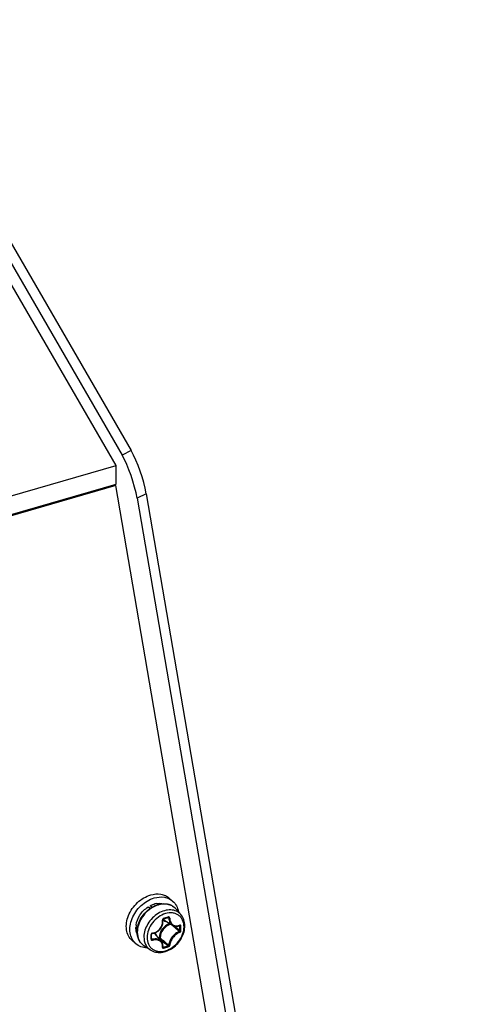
# Model space of a CAD drawing. Header units: millimetres. Extents: x 0 to 420, y 0 to 297.
# Tile 499 of 502: x 397.52 to 403.77, y 220.76 to 234.73. Entities that reach past the tile are written whole.
import ezdxf

# ---------------------------------------------------------------- set-up
doc = ezdxf.new("R2010")
doc.units = ezdxf.units.MM
doc.header["$LTSCALE"] = 23.1
doc.layers.get('0').update_dxf_attribs({"linetype": 'CONTINUOUS'})

msp = doc.modelspace()

# ---------------------------------------------------------------- linework, layer by layer
at = {"color": 7, "linetype": 'CONTINUOUS'}
for p, q in [((395.566, 234.725), (399.107, 228.611)), ((395.64, 234.312), (398.977, 228.549)), ((398.896, 228.401), (395.719, 233.866)), ((399.107, 228.611), (398.977, 228.549)), ((394.522, 227.138), (398.896, 228.401)), ((398.896, 228.136), (398.896, 228.401)), ((394.263, 226.798), (398.896, 228.136)), ((398.887, 228.115), (398.871, 228.128)), ((398.887, 228.115), (394.426, 226.827)), ((403.307, 202.371), (398.887, 228.115)), ((399.321, 228), (399.191, 227.937)), ((399.321, 228), (403.767, 202.104)), ((399.191, 227.937), (403.637, 202.045)), ((399.696, 222.221), (399.646, 222.264)), ((399.346, 222.137), (399.385, 222.121)), ((399.373, 222.113), (399.346, 222.137)), ((399.404, 222.133), (399.378, 222.155)), ((399.575, 221.971), (399.588, 221.975)), ((399.588, 221.975), (399.6, 221.978)), ((399.6, 221.978), (399.612, 221.982)), ((399.612, 221.982), (399.624, 221.985)), ((399.624, 221.985), (399.633, 221.988)), ((399.629, 221.987), (399.641, 221.981)), ((399.633, 221.988), (399.633, 221.988)), ((399.633, 221.988), (399.633, 221.988)), ((399.633, 221.988), (399.634, 221.988)), ((399.634, 221.988), (399.635, 221.988)), ((399.635, 221.988), (399.636, 221.988)), ((399.636, 221.988), (399.636, 221.988)), ((399.814, 222.03), (399.742, 222.111)), ((399.523, 221.828), (399.532, 221.841)), ((399.532, 221.841), (399.54, 221.855)), ((399.54, 221.855), (399.547, 221.869)), ((399.547, 221.869), (399.552, 221.883)), ((399.552, 221.883), (399.556, 221.898)), ((399.556, 221.898), (399.558, 221.913)), ((399.558, 221.961), (399.559, 221.962)), ((399.558, 221.959), (399.558, 221.961)), ((399.558, 221.958), (399.558, 221.959)), ((399.558, 221.956), (399.558, 221.958)), ((399.559, 221.943), (399.558, 221.956)), ((399.558, 221.913), (399.559, 221.928)), ((399.559, 221.962), (399.56, 221.964)), ((399.559, 221.928), (399.559, 221.943)), ((399.56, 221.964), (399.561, 221.965)), ((399.561, 221.965), (399.562, 221.966)), ((399.562, 221.966), (399.563, 221.967)), ((399.563, 221.967), (399.564, 221.968)), ((399.564, 221.968), (399.566, 221.969)), ((399.566, 221.969), (399.575, 221.971)), ((399.566, 221.969), (399.566, 221.969)), ((399.694, 221.875), (399.569, 221.952)), ((399.687, 221.879), (399.693, 221.874)), ((399.694, 221.875), (399.7, 221.871)), ((399.7, 221.871), (399.71, 221.867)), ((399.71, 221.867), (399.72, 221.864)), ((399.72, 221.864), (399.731, 221.862)), ((399.729, 221.862), (399.743, 221.85)), ((399.731, 221.862), (399.741, 221.861)), ((399.741, 221.861), (399.752, 221.861)), ((399.752, 221.861), (399.764, 221.863)), ((399.764, 221.863), (399.775, 221.866)), ((399.775, 221.866), (399.786, 221.87)), ((399.786, 221.87), (399.795, 221.873)), ((399.792, 221.872), (399.799, 221.869)), ((399.795, 221.873), (399.796, 221.874)), ((399.796, 221.874), (399.796, 221.874)), ((399.796, 221.874), (399.796, 221.874)), ((399.397, 221.753), (399.398, 221.755)), ((399.397, 221.752), (399.397, 221.753)), ((399.397, 221.751), (399.397, 221.752)), ((399.397, 221.74), (399.397, 221.751)), ((399.397, 221.727), (399.397, 221.74)), ((399.397, 221.713), (399.397, 221.727)), ((399.397, 221.7), (399.397, 221.713)), ((399.397, 221.684), (399.397, 221.7)), ((399.398, 221.755), (399.399, 221.757)), ((399.399, 221.757), (399.4, 221.758)), ((399.4, 221.758), (399.402, 221.759)), ((399.402, 221.759), (399.403, 221.76)), ((399.403, 221.76), (399.405, 221.761)), ((399.405, 221.761), (399.407, 221.762)), ((399.407, 221.762), (399.408, 221.762)), ((399.408, 221.762), (399.42, 221.764)), ((399.42, 221.764), (399.435, 221.767)), ((399.435, 221.767), (399.449, 221.773)), ((399.539, 221.647), (399.444, 221.76)), ((399.449, 221.773), (399.464, 221.779)), ((399.464, 221.779), (399.477, 221.787)), ((399.477, 221.787), (399.49, 221.796)), ((399.49, 221.796), (399.502, 221.805)), ((399.504, 221.701), (399.496, 221.699)), ((399.502, 221.805), (399.513, 221.816)), ((399.513, 221.816), (399.523, 221.828)), ((399.173, 221.616), (399.123, 221.659)), ((399.379, 221.527), (399.288, 221.587)), ((399.397, 221.691), (399.406, 221.679)), ((399.397, 221.684), (399.397, 221.684)), ((399.397, 221.683), (399.397, 221.684)), ((399.397, 221.682), (399.397, 221.683)), ((399.397, 221.682), (399.397, 221.682)), ((399.508, 221.688), (399.505, 221.687)), ((399.544, 221.64), (399.539, 221.647)), ((399.55, 221.631), (399.544, 221.64)), ((399.554, 221.621), (399.55, 221.631)), ((399.557, 221.611), (399.554, 221.621)), ((399.559, 221.6), (399.557, 221.611)), ((399.558, 221.568), (399.559, 221.577)), ((399.558, 221.568), (399.558, 221.568)), ((399.558, 221.567), (399.558, 221.568)), ((399.56, 221.589), (399.559, 221.6)), ((399.559, 221.577), (399.56, 221.589)), ((399.559, 221.574), (399.564, 221.566))]:
    msp.add_line(p, q, dxfattribs=at)
for centre, radius, start, end in [((399.512, 221.913), 0.276, 99.1324, 105.2675), ((399.595, 221.981), 0.196, 50.211, 52.557), ((399.595, 221.981), 0.196, 47.2273, 50.2104), ((399.594, 221.98), 0.197, 41.5302, 47.2187), ((399.02, 223.999), 2.096, 285.1573, 287.0544), ((399.451, 221.843), 0.276, 172.9431, 179.0207), ((399.623, 222.04), 0.104, 231.028, 232.4183), ((399.624, 222.041), 0.105, 232.4272, 238.2028), ((390.591, 211.134), 14.078, 49.4838, 49.7174), ((391.642, 212.363), 12.46, 49.156, 49.4876), ((391.133, 211.654), 13.345, 49.5063, 49.8209), ((399.74, 221.994), 0.128, 294.5694, 296.3793), ((398.254, 221.835), 1.545, 0.0047, 1.24), ((398.323, 221.835), 1.476, 358.7317, 0.0048), ((398.256, 221.835), 1.558, 0.0043, 1.2397), ((398.325, 221.835), 1.489, 358.7319, 0.0051), ((397.133, 221.712), 2.257, 0.0037, 0.857), ((397.245, 221.712), 2.145, 359.1208, 0.0036), ((399.413, 221.745), 0.0224, 97.075, 105.672), ((399.364, 221.693), 0.105, 40.0114, 46.1574), ((408.107, 231.897), 13.334, 229.8909, 230.2448), ((399.394, 221.684), 0.00278, 350.9893, 359.0937), ((408.624, 232.41), 14.073, 229.6263, 229.9463), ((399.56, 221.57), 0.00339, 216.4082, 219.6472), ((399.182, 223.015), 1.498, 284.7858, 287.4177), ((407.216, 230.735), 11.885, 229.9448, 230.3357), ((399.181, 223.018), 1.516, 284.7881, 287.4102), ((406.837, 230.37), 11.348, 230.2437, 230.6438)]:
    msp.add_arc(centre, radius, start, end, dxfattribs=at)
for centre in [(399.016, 228.19), (399.146, 228.253)]:
    msp.add_ellipse(centre, major_axis=(-0.159, 0.478), ratio=0.21104, start_param=-2.196319, end_param=-0.796473, dxfattribs=at)
for points, knots in [([(399.123, 221.659), (399.101, 221.678), (399.064, 221.726), (399.036, 221.815), (399.038, 221.915), (399.066, 222.018), (399.12, 222.116), (399.217, 222.228), (399.315, 222.288), (399.385, 222.308)], [0, 0, 0, 0, 0.104396, 0.214712, 0.334327, 0.463303, 0.598992, 0.737102, 1, 1, 1, 1]), ([(399.173, 221.616), (399.151, 221.635), (399.114, 221.683), (399.086, 221.772), (399.088, 221.872), (399.116, 221.975), (399.17, 222.073), (399.267, 222.185), (399.365, 222.245), (399.435, 222.265)], [0, 0, 0, 0, 0.104396, 0.214712, 0.334327, 0.463303, 0.598992, 0.737102, 1, 1, 1, 1]), ([(399.385, 222.308), (399.431, 222.321), (399.504, 222.329), (399.593, 222.302), (399.63, 222.278), (399.646, 222.264)], [0, 0, 0, 0, 0.524089, 0.765965, 1, 1, 1, 1]), ([(399.435, 222.265), (399.481, 222.278), (399.554, 222.285), (399.643, 222.259), (399.68, 222.235), (399.696, 222.221)], [0, 0, 0, 0, 0.524089, 0.765965, 1, 1, 1, 1]), ([(399.177, 221.877), (399.183, 221.928), (399.224, 222.03), (399.3, 222.107), (399.346, 222.137)], [0, 0, 0, 0, 0.489346, 1, 1, 1, 1]), ([(399.19, 221.784), (399.19, 221.853), (399.226, 221.959), (399.314, 222.069), (399.373, 222.115), (399.404, 222.133)], [0, 0, 0, 0, 0.484994, 0.744206, 1, 1, 1, 1]), ([(399.408, 222.129), (399.377, 222.111), (399.318, 222.065), (399.23, 221.954), (399.194, 221.847), (399.194, 221.779)], [0, 0, 0, 0, 0.256449, 0.516507, 1, 1, 1, 1]), ([(399.378, 222.155), (399.383, 222.158), (399.402, 222.168), (399.423, 222.175), (399.439, 222.179)], [0, 0, 0, 0, 0.255242, 1, 1, 1, 1]), ([(399.404, 222.133), (399.412, 222.138), (399.445, 222.156), (399.481, 222.169), (399.509, 222.175)], [0, 0, 0, 0, 0.257132, 1, 1, 1, 1]), ([(399.515, 222.172), (399.506, 222.17), (399.469, 222.16), (399.433, 222.144), (399.408, 222.129)], [0, 0, 0, 0, 0.242244, 1, 1, 1, 1]), ([(399.468, 222.186), (399.476, 222.187), (399.507, 222.19), (399.538, 222.188), (399.561, 222.182)], [0, 0, 0, 0, 0.260904, 1, 1, 1, 1]), ([(399.509, 222.175), (399.531, 222.18), (399.575, 222.185), (399.639, 222.177), (399.697, 222.152), (399.728, 222.126), (399.742, 222.111)], [0, 0, 0, 0, 0.266294, 0.518775, 0.761309, 1, 1, 1, 1]), ([(399.714, 222.136), (399.701, 222.146), (399.672, 222.163), (399.605, 222.183), (399.55, 222.18), (399.515, 222.172)], [0, 0, 0, 0, 0.235668, 0.47873, 1, 1, 1, 1]), ([(399.696, 222.221), (399.718, 222.202), (399.754, 222.156), (399.772, 222.1), (399.777, 222.071)], [0, 0, 0, 0, 0.486811, 1, 1, 1, 1]), ([(399.814, 222.03), (399.796, 222.049), (399.751, 222.082), (399.667, 222.101), (399.576, 222.088), (399.486, 222.048), (399.405, 221.983), (399.322, 221.877), (399.288, 221.776), (399.288, 221.711)], [0, 0, 0, 0, 0.104646, 0.214456, 0.334319, 0.464647, 0.602133, 0.741336, 1, 1, 1, 1]), ([(399.858, 221.856), (399.858, 221.888), (399.849, 221.937), (399.816, 221.99), (399.782, 222.021), (399.741, 222.043), (399.678, 222.058), (399.589, 222.048), (399.489, 221.997), (399.405, 221.916), (399.347, 221.815), (399.332, 221.74), (399.332, 221.703)], [0, 0, 0, 0, 0.116061, 0.170531, 0.224017, 0.278077, 0.33415, 0.455161, 0.589255, 0.730676, 0.870373, 1, 1, 1, 1]), ([(399.568, 221.976), (399.563, 221.975), (399.554, 221.967), (399.552, 221.956), (399.552, 221.951)], [0, 0, 0, 0, 0.497502, 1, 1, 1, 1]), ([(399.568, 221.976), (399.568, 221.974), (399.569, 221.972), (399.567, 221.969), (399.566, 221.969)], [0, 0, 0, 0, 0.627461, 1, 1, 1, 1]), ([(399.635, 221.995), (399.635, 221.994), (399.635, 221.992), (399.635, 221.989), (399.633, 221.988)], [0, 0, 0, 0, 0.317821, 1, 1, 1, 1]), ([(399.654, 221.98), (399.654, 221.985), (399.651, 221.993), (399.642, 221.996), (399.637, 221.996), (399.635, 221.995)], [0, 0, 0, 0, 0.506274, 0.74763, 1, 1, 1, 1]), ([(399.641, 221.981), (399.641, 221.981), (399.64, 221.984), (399.638, 221.987), (399.636, 221.988)], [0, 0, 0, 0, 0.26474, 1, 1, 1, 1]), ([(399.641, 221.981), (399.642, 221.959), (399.649, 221.927), (399.671, 221.892), (399.686, 221.88), (399.694, 221.875)], [0, 0, 0, 0, 0.53086, 0.77212, 1, 1, 1, 1]), ([(399.654, 221.98), (399.652, 221.98), (399.647, 221.979), (399.643, 221.98), (399.641, 221.981)], [0, 0, 0, 0, 0.535787, 1, 1, 1, 1]), ([(399.654, 221.98), (399.655, 221.961), (399.663, 221.925), (399.69, 221.887), (399.72, 221.871), (399.752, 221.865), (399.778, 221.87), (399.793, 221.877)], [0, 0, 0, 0, 0.278831, 0.524545, 0.640418, 0.756075, 1, 1, 1, 1]), ([(399.87, 221.87), (399.87, 221.899), (399.861, 221.957), (399.832, 222.009), (399.814, 222.03)], [0, 0, 0, 0, 0.512172, 1, 1, 1, 1]), ([(399.192, 221.756), (399.189, 221.763), (399.178, 221.793), (399.174, 221.824), (399.175, 221.848)], [0, 0, 0, 0, 0.24096, 1, 1, 1, 1]), ([(399.332, 221.703), (399.332, 221.671), (399.341, 221.622), (399.374, 221.569), (399.408, 221.538), (399.449, 221.516), (399.512, 221.501), (399.601, 221.511), (399.701, 221.562), (399.785, 221.643), (399.843, 221.744), (399.858, 221.819), (399.858, 221.856)], [0, 0, 0, 0, 0.116061, 0.170531, 0.224017, 0.278077, 0.33415, 0.455161, 0.589255, 0.730676, 0.870373, 1, 1, 1, 1]), ([(399.379, 221.527), (399.401, 221.513), (399.451, 221.492), (399.535, 221.489), (399.62, 221.511), (399.7, 221.555), (399.771, 221.618), (399.842, 221.718), (399.87, 221.81), (399.87, 221.87)], [0, 0, 0, 0, 0.11099, 0.226939, 0.3499, 0.479569, 0.613404, 0.747536, 1, 1, 1, 1]), ([(399.41, 221.767), (399.431, 221.77), (399.473, 221.784), (399.523, 221.828), (399.553, 221.887), (399.556, 221.93), (399.552, 221.951)], [0, 0, 0, 0, 0.248621, 0.503909, 0.756865, 1, 1, 1, 1]), ([(399.65, 221.902), (399.61, 221.885), (399.54, 221.828), (399.505, 221.743), (399.504, 221.701)], [0, 0, 0, 0, 0.508297, 1, 1, 1, 1]), ([(399.664, 221.893), (399.624, 221.879), (399.553, 221.824), (399.519, 221.741), (399.517, 221.699)], [0, 0, 0, 0, 0.506537, 1, 1, 1, 1]), ([(399.552, 221.951), (399.554, 221.951), (399.556, 221.952), (399.558, 221.954), (399.558, 221.955)], [0, 0, 0, 0, 0.636699, 1, 1, 1, 1]), ([(399.558, 221.948), (399.562, 221.946), (399.575, 221.939), (399.59, 221.934), (399.601, 221.932)], [0, 0, 0, 0, 0.245657, 1, 1, 1, 1]), ([(399.797, 221.879), (399.797, 221.878), (399.797, 221.876), (399.796, 221.874), (399.795, 221.873)], [0, 0, 0, 0, 0.311988, 1, 1, 1, 1]), ([(399.799, 221.869), (399.799, 221.869), (399.799, 221.871), (399.798, 221.873), (399.796, 221.874)], [0, 0, 0, 0, 0.299348, 1, 1, 1, 1]), ([(399.813, 221.868), (399.813, 221.872), (399.811, 221.879), (399.803, 221.881), (399.799, 221.88), (399.797, 221.879)], [0, 0, 0, 0, 0.501065, 0.7339, 1, 1, 1, 1]), ([(399.813, 221.868), (399.811, 221.867), (399.806, 221.867), (399.801, 221.867), (399.799, 221.869)], [0, 0, 0, 0, 0.519253, 1, 1, 1, 1]), ([(399.288, 221.587), (399.273, 221.597), (399.245, 221.622), (399.202, 221.686), (399.19, 221.745), (399.19, 221.784)], [0, 0, 0, 0, 0.241408, 0.48582, 1, 1, 1, 1]), ([(399.194, 221.779), (399.194, 221.74), (399.205, 221.683), (399.246, 221.62), (399.273, 221.597), (399.288, 221.587)], [0, 0, 0, 0, 0.517981, 0.760912, 1, 1, 1, 1]), ([(399.288, 221.711), (399.288, 221.675), (399.299, 221.619), (399.338, 221.56), (399.365, 221.537), (399.379, 221.527)], [0, 0, 0, 0, 0.517891, 0.760854, 1, 1, 1, 1]), ([(399.407, 221.767), (399.402, 221.765), (399.394, 221.76), (399.39, 221.75), (399.39, 221.746)], [0, 0, 0, 0, 0.515379, 1, 1, 1, 1]), ([(399.39, 221.746), (399.391, 221.746), (399.393, 221.747), (399.397, 221.749), (399.397, 221.751)], [0, 0, 0, 0, 0.337798, 1, 1, 1, 1]), ([(399.41, 221.767), (399.41, 221.766), (399.41, 221.764), (399.408, 221.762), (399.408, 221.762)], [0, 0, 0, 0, 0.653706, 1, 1, 1, 1]), ([(399.469, 221.731), (399.467, 221.735), (399.462, 221.749), (399.454, 221.763), (399.446, 221.771)], [0, 0, 0, 0, 0.256486, 1, 1, 1, 1]), ([(399.504, 221.701), (399.504, 221.698), (399.505, 221.694), (399.507, 221.69), (399.508, 221.688)], [0, 0, 0, 0, 0.522055, 1, 1, 1, 1]), ([(399.504, 221.701), (399.506, 221.701), (399.51, 221.701), (399.515, 221.7), (399.517, 221.699)], [0, 0, 0, 0, 0.52676, 1, 1, 1, 1]), ([(399.508, 221.688), (399.511, 221.69), (399.515, 221.693), (399.517, 221.698), (399.517, 221.699)], [0, 0, 0, 0, 0.759447, 1, 1, 1, 1]), ([(399.791, 221.79), (399.772, 221.783), (399.734, 221.76), (399.687, 221.713), (399.653, 221.657), (399.642, 221.615), (399.641, 221.596)], [0, 0, 0, 0, 0.240504, 0.508011, 0.771047, 1, 1, 1, 1]), ([(399.797, 221.777), (399.778, 221.77), (399.743, 221.749), (399.699, 221.704), (399.667, 221.651), (399.655, 221.612), (399.654, 221.594)], [0, 0, 0, 0, 0.240191, 0.508131, 0.771537, 1, 1, 1, 1]), ([(399.791, 221.79), (399.793, 221.79), (399.797, 221.793), (399.799, 221.799), (399.799, 221.803)], [0, 0, 0, 0, 0.22923, 1, 1, 1, 1]), ([(399.797, 221.777), (399.797, 221.781), (399.796, 221.786), (399.792, 221.789), (399.791, 221.79)], [0, 0, 0, 0, 0.765063, 1, 1, 1, 1]), ([(399.797, 221.777), (399.799, 221.778), (399.808, 221.783), (399.813, 221.794), (399.813, 221.802)], [0, 0, 0, 0, 0.23682, 1, 1, 1, 1]), ([(399.813, 221.802), (399.811, 221.8), (399.806, 221.8), (399.801, 221.801), (399.799, 221.803)], [0, 0, 0, 0, 0.514589, 1, 1, 1, 1]), ([(399.332, 221.558), (399.302, 221.559), (399.245, 221.568), (399.194, 221.598), (399.173, 221.616)], [0, 0, 0, 0, 0.513149, 1, 1, 1, 1]), ([(399.39, 221.679), (399.391, 221.679), (399.393, 221.68), (399.396, 221.682), (399.397, 221.684)], [0, 0, 0, 0, 0.320164, 1, 1, 1, 1]), ([(399.39, 221.679), (399.39, 221.677), (399.391, 221.672), (399.397, 221.665), (399.405, 221.664), (399.41, 221.665)], [0, 0, 0, 0, 0.242796, 0.480959, 1, 1, 1, 1]), ([(399.397, 221.682), (399.398, 221.681), (399.401, 221.678), (399.405, 221.678), (399.406, 221.679)], [0, 0, 0, 0, 0.481244, 1, 1, 1, 1]), ([(399.539, 221.647), (399.532, 221.655), (399.515, 221.67), (399.482, 221.682), (399.445, 221.685), (399.419, 221.682), (399.406, 221.679)], [0, 0, 0, 0, 0.220991, 0.459498, 0.719842, 1, 1, 1, 1]), ([(399.41, 221.665), (399.41, 221.668), (399.409, 221.672), (399.407, 221.677), (399.406, 221.679)], [0, 0, 0, 0, 0.525808, 1, 1, 1, 1]), ([(399.552, 221.564), (399.555, 221.58), (399.554, 221.606), (399.538, 221.634), (399.513, 221.658), (399.468, 221.673), (399.43, 221.67), (399.41, 221.665)], [0, 0, 0, 0, 0.233033, 0.345382, 0.460439, 0.711705, 1, 1, 1, 1]), ([(399.552, 221.564), (399.553, 221.564), (399.555, 221.565), (399.557, 221.567), (399.558, 221.568)], [0, 0, 0, 0, 0.302268, 1, 1, 1, 1]), ([(399.552, 221.564), (399.552, 221.562), (399.552, 221.558), (399.557, 221.551), (399.564, 221.551), (399.568, 221.552)], [0, 0, 0, 0, 0.250804, 0.476639, 1, 1, 1, 1]), ([(399.559, 221.566), (399.56, 221.566), (399.561, 221.566), (399.563, 221.566), (399.564, 221.566)], [0, 0, 0, 0, 0.218072, 1, 1, 1, 1]), ([(399.568, 221.552), (399.569, 221.555), (399.568, 221.56), (399.566, 221.565), (399.564, 221.566)], [0, 0, 0, 0, 0.509293, 1, 1, 1, 1]), ([(399.63, 221.586), (399.632, 221.586), (399.636, 221.588), (399.64, 221.592), (399.641, 221.596)], [0, 0, 0, 0, 0.267515, 1, 1, 1, 1]), ([(399.635, 221.571), (399.635, 221.574), (399.634, 221.579), (399.632, 221.584), (399.63, 221.586)], [0, 0, 0, 0, 0.505426, 1, 1, 1, 1]), ([(399.635, 221.571), (399.637, 221.572), (399.646, 221.577), (399.654, 221.586), (399.654, 221.594)], [0, 0, 0, 0, 0.259636, 1, 1, 1, 1]), ([(399.654, 221.594), (399.651, 221.592), (399.646, 221.592), (399.642, 221.595), (399.641, 221.596)], [0, 0, 0, 0, 0.766641, 1, 1, 1, 1])]:
    msp.add_open_spline(points, degree=3, knots=knots, dxfattribs=at)
msp.add_open_spline([(399.558, 221.567), (399.558, 221.567), (399.559, 221.567), (399.559, 221.566)], degree=3, dxfattribs=at)

doc.saveas('drawing.dxf')
